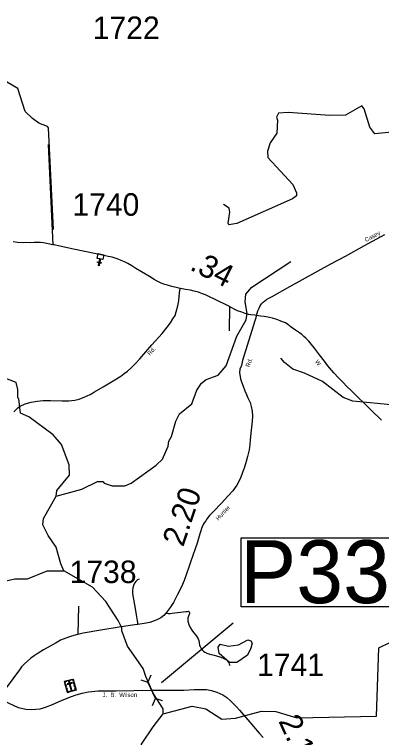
# Model space of a CAD drawing. Extents: x 2093524 to 2270757, y 289120 to 570408.
# Drawn here: x 2207093 to 2215246, y 504093 to 520170 of the extents above; entities that cross this region are included whole.
import ezdxf

# ---------------------------------------------------------------- set-up
doc = ezdxf.new("R2010")
doc.units = 0
for name, color, linetype in [('Exist Cultural Cemetery CELL', 7, 'Continuous'), ('Exist Cultural Church CELL', 7, 'Continuous'), ('Exist Hydrographic Creek Single Shore', 7, 'Continuous'), ('Exist Hydrographic Misc Water Feature', 7, 'Continuous'), ('Exist Hydrographic Pond Under 1500 Sq Ft', 7, 'Continuous'), ('Exist Road Non-System Type 51', 7, 'Continuous'), ('Exist Road Secondary Mileage Hundredths English Label', 7, 'Continuous'), ('Exist Road Secondary Structure Pipe CELL', 7, 'Continuous'), ('Exist Road Secondary Structure Pipe Number Label', 7, 'Continuous'), ('Exist Road Secondary Type 51 Attributed', 7, 'Continuous'), ('Exist Road Secondary Type 51 Label', 7, 'Continuous'), ('Exist Road Secondary Type 51 Number Label', 7, 'Continuous')]:
    doc.layers.add(name, color=color, linetype=linetype)

msp = doc.modelspace()

# ---------------------------------------------------------------- linework, layer by layer
at = {"layer": 'Exist Cultural Cemetery CELL'}
for points in [[(2208202, 505341), (2208394, 505394), (2208461, 505148), (2208269, 505096)], [(2208214, 505300), (2208225, 505303), (2208216, 505334), (2208255, 505344), (2208252, 505355), (2208202, 505341)], [(2208260, 505287), (2208264, 505269), (2208378, 505300), (2208373, 505318)], [(2208274, 505361), (2208324, 505375), (2208327, 505364), (2208277, 505350)], [(2208315, 505342), (2208297, 505337), (2208351, 505141), (2208369, 505146)], [(2208406, 505352), (2208395, 505349), (2208386, 505380), (2208347, 505369), (2208344, 505380), (2208394, 505394)], [(2208414, 505279), (2208403, 505320), (2208414, 505323), (2208425, 505282)], [(2208233, 505228), (2208222, 505270), (2208233, 505273), (2208244, 505231)], [(2208251, 505163), (2208239, 505205), (2208250, 505208), (2208262, 505166)], [(2208301, 505105), (2208298, 505116), (2208277, 505110), (2208266, 505149), (2208256, 505146), (2208269, 505096)], [(2208322, 505122), (2208404, 505144), (2208407, 505133), (2208325, 505111)], [(2208431, 505215), (2208420, 505257), (2208431, 505260), (2208442, 505218)], [(2208429, 505139), (2208426, 505151), (2208448, 505156), (2208437, 505195), (2208448, 505198), (2208461, 505148)]]:
    msp.add_lwpolyline(points, close=True, dxfattribs=at)
at = {"layer": 'Exist Cultural Church CELL'}
msp.add_lwpolyline([(2209058, 514723), (2209002, 514733), (2208988, 514659), (2209019, 514653), (2209016, 514637), (2208985, 514643), (2208973, 514584), (2208957, 514587), (2208969, 514646), (2208937, 514652), (2208940, 514668), (2208972, 514662), (2208986, 514736), (2208930, 514747), (2208950, 514852), (2209078, 514827)], close=True, dxfattribs=at)
at = {"layer": 'Exist Hydrographic Creek Single Shore'}
for points in [[(2207957, 515391), (2207850, 517647), (2207825, 517680), (2207633, 517753), (2207491, 517854), (2207331, 518012), (2207170, 518527), (2206643, 518829), (2206425, 519037), (2206273, 519296), (2206030, 519517), (2205545, 519806), (2205210, 520055), (2204432, 520464), (2204056, 520711), (2203228, 521138), (2202609, 521534), (2202307, 521842), (2201887, 522411)], [(2210397, 504620), (2210397, 504728), (2210183, 505063), (2210142, 505143), (2210009, 505451), (2209949, 505626), (2209604, 506122), (2209477, 506462), (2209476, 506531), (2209400, 506697), (2209122, 507119), (2208829, 507433), (2208193, 507803)], [(2211189, 501232), (2211068, 501586), (2211043, 501619), (2210984, 501725), (2210882, 501999), (2210847, 502249), (2210763, 502409), (2209882, 503351), (2209838, 503585), (2209911, 503944), (2210175, 504329), (2210397, 504620)]]:
    msp.add_lwpolyline(points, dxfattribs=at)
at = {"layer": 'Exist Hydrographic Misc Water Feature'}
for points in [[(2215473, 517549), (2215098, 517514), (2214989, 517664), (2214861, 518070), (2214810, 518137), (2214445, 517928), (2214096, 517925), (2213171, 517993), (2212954, 517974), (2212913, 517883), (2212938, 517817), (2212924, 517532), (2212775, 517315), (2212710, 517133), (2212719, 516991), (2213273, 516387), (2213358, 516205), (2213358, 516136), (2213267, 516069), (2212030, 515519), (2211855, 515493), (2211838, 515533), (2211878, 515775), (2211861, 515861), (2211735, 515942)], [(2208023, 509460), (2208589, 509616), (2208937, 509783), (2209054, 509783), (2209088, 509750), (2209263, 509687), (2209546, 509688), (2209687, 509748), (2210243, 510150), (2210383, 510285), (2210506, 510568), (2210522, 510679), (2210580, 510786), (2210677, 511129), (2210759, 511288), (2211033, 511515), (2211147, 511814), (2211246, 511973), (2211354, 512050), (2211620, 512153), (2211793, 512359), (2212030, 513014), (2212236, 513380), (2212260, 513521), (2212217, 513781), (2212232, 513954), (2212364, 514106), (2213235, 514678)], [(2208023, 509460), (2208031, 509584), (2208312, 509930), (2208310, 510153), (2208140, 510612), (2207956, 510826), (2207411, 511224), (2207228, 511306), (2207192, 511622), (2207167, 511645), (2207166, 511829), (2207131, 511987), (2206421, 512264), (2206177, 512679), (2206160, 512754), (2206025, 512970), (2205476, 514008)], [(2218399, 512341), (2218124, 512337), (2217908, 512302), (2217733, 512200), (2217519, 511850), (2217511, 511768), (2217388, 511574), (2217222, 511456), (2216906, 511397), (2216456, 511393), (2214606, 511571), (2214397, 511654), (2213936, 512008), (2213535, 512196), (2213276, 512287), (2213092, 512428), (2213008, 512528)], [(2208193, 507803), (2208125, 507952), (2208023, 508328), (2207838, 508585), (2207720, 508826), (2207735, 508960), (2208023, 509460)], [(2201796, 504202), (2201796, 505337), (2203619, 505524), (2203969, 505494), (2204402, 505538), (2204785, 505625), (2205009, 505748), (2205174, 505919), (2205403, 506485), (2205643, 506729), (2205976, 506857), (2206075, 506973), (2206181, 507257), (2206305, 507382), (2206637, 507520), (2207103, 507622), (2207386, 507623), (2207818, 507801), (2208193, 507803)], [(2210397, 504620), (2211038, 504791), (2211346, 504735), (2211698, 504505), (2212006, 504525), (2212579, 504678), (2212896, 504672), (2213363, 504534), (2215137, 504571), (2215185, 506085), (2216165, 506561)]]:
    msp.add_lwpolyline(points, dxfattribs=at)
at = {"layer": 'Exist Hydrographic Pond Under 1500 Sq Ft'}
msp.add_lwpolyline([(2212030, 505765), (2211872, 505765), (2211638, 505963), (2211620, 506104), (2211661, 506169), (2211845, 506123), (2212069, 506158), (2212277, 506268), (2212344, 506241), (2212369, 506191), (2212345, 506077), (2212271, 505924), (2212030, 505765)], dxfattribs=at)
at = {"layer": 'Exist Road Non-System Type 51'}
for p, q in [((2207842, 517276), (2207947, 515050)), ((2211869, 513674), (2211859, 513138)), ((2208513, 507016), (2208501, 506384))]:
    msp.add_line(p, q, dxfattribs=at)
for points in [[(2209860, 507617), (2209826, 507598), (2209790, 507562), (2209762, 507526), (2209739, 507474), (2209721, 507420), (2209714, 507366), (2209718, 507314), (2209725, 507242), (2209737, 507170), (2209783, 506916), (2209806, 506774), (2209818, 506691), (2209831, 506607)], [(2210457, 506857), (2210483, 506855), (2210507, 506853), (2210523, 506853), (2210551, 506854), (2210597, 506860), (2210896, 506892), (2210939, 506898), (2210959, 506900), (2210966, 506894), (2210972, 506888), (2210979, 506873), (2210981, 506854), (2210971, 506830), (2210957, 506792), (2210947, 506756), (2210947, 506724), (2210944, 506682), (2210954, 506655), (2210966, 506604), (2210997, 506541), (2211035, 506481), (2211072, 506427), (2211122, 506366), (2211154, 506326), (2211176, 506286), (2211185, 506250), (2211193, 506198), (2211205, 506142), (2211218, 506117), (2211238, 506075), (2211260, 506045), (2211290, 506015), (2211320, 505993), (2211365, 505970), (2211435, 505944), (2211529, 505925), (2211581, 505911), (2211655, 505888), (2211729, 505858), (2211776, 505836), (2211801, 505819), (2211814, 505809), (2211834, 505787), (2211850, 505769), (2211858, 505753), (2211864, 505725), (2211874, 505693)]]:
    msp.add_lwpolyline(points, dxfattribs=at)
at = {"layer": 'Exist Road Secondary Structure Pipe CELL'}
for p, q in [((2210120, 505478), (2210058, 505323)), ((2209901, 505377), (2210058, 505323)), ((2210224, 504963), (2210058, 505323)), ((2210162, 504808), (2210224, 504963)), ((2210382, 504909), (2210224, 504963))]:
    msp.add_line(p, q, dxfattribs=at)
at = {"layer": 'Exist Road Secondary Structure Pipe Number Label'}
msp.add_line((2210360, 505314), (2211949, 506643), dxfattribs=at)
msp.add_lwpolyline([(2212131, 508537), (2217196, 508537), (2217196, 507001), (2212131, 507001)], close=True, dxfattribs=at)
at = {"layer": 'Exist Road Secondary Type 51 Attributed'}
for points in [[(2212466, 513478), (2212502, 513580), (2212525, 513642), (2212553, 513690), (2212582, 513733), (2212616, 513771), (2212688, 513829), (2212741, 513862), (2212815, 513898), (2213207, 514123), (2214120, 514627), (2214442, 514797), (2214868, 515034), (2215321, 515277)], [(2210777, 514080), (2210681, 514101), (2210587, 514123), (2210491, 514152), (2210432, 514165), (2210348, 514199), (2210262, 514242), (2210198, 514280), (2210093, 514343), (2209915, 514446), (2209792, 514523), (2209700, 514582), (2209614, 514634), (2209539, 514667), (2209463, 514701), (2209399, 514726), (2209331, 514750), (2209263, 514771), (2209175, 514791), (2209051, 514818), (2208908, 514849), (2208406, 514955), (2208101, 515017), (2207973, 515046), (2207947, 515050), (2207841, 515067), (2207737, 515090), (2207669, 515096), (2207595, 515100), (2207533, 515099), (2207439, 515094), (2207351, 515096), (2207289, 515094), (2207161, 515103), (2207067, 515114)], [(2207079, 511336), (2207171, 511424), (2207220, 511461), (2207330, 511509), (2207466, 511548), (2207598, 511571), (2207729, 511586), (2207891, 511585), (2208143, 511581), (2208301, 511580), (2208435, 511595), (2208531, 511613), (2208584, 511636), (2208644, 511660), (2208772, 511723), (2208873, 511780), (2209065, 511891), (2209320, 512047), (2209455, 512126), (2209530, 512184), (2209602, 512237), (2209678, 512305), (2209781, 512408), (2209876, 512512), (2210146, 512822), (2210370, 513080), (2210485, 513218), (2210558, 513311), (2210612, 513399), (2210661, 513478), (2210687, 513560), (2210723, 513694), (2210741, 513802), (2210752, 513898), (2210761, 513982), (2210777, 514080)], [(2212466, 513478), (2212432, 513484), (2212346, 513493), (2212288, 513501), (2212220, 513520), (2212140, 513548), (2212050, 513583), (2211974, 513620), (2211869, 513674), (2211534, 513837), (2211424, 513893), (2211338, 513934), (2211249, 513969), (2211179, 513997), (2211087, 514020), (2211005, 514037), (2210891, 514057), (2210781, 514080), (2210777, 514080)], [(2212466, 513478), (2212161, 512476), (2212134, 512366), (2212101, 512280), (2212091, 512202), (2212104, 512120), (2212112, 512066), (2212137, 512000), (2212169, 511907), (2212206, 511803), (2212249, 511717), (2212277, 511647), (2212328, 511542), (2212352, 511456), (2212373, 511346), (2212378, 511238), (2212371, 511128), (2212352, 510926), (2212327, 510714), (2212320, 510606), (2212307, 510488), (2212272, 510344), (2212237, 510232), (2212202, 510104), (2212161, 509985), (2212116, 509861), (2212031, 509703), (2211946, 509580), (2211828, 509449), (2211697, 509309), (2211505, 509113), (2211427, 509029), (2211374, 508966), (2211340, 508912), (2211307, 508870), (2211281, 508830), (2211261, 508780), (2211244, 508741), (2211230, 508690), (2211208, 508621), (2211148, 508415), (2211013, 508014), (2210965, 507882), (2210917, 507734), (2210862, 507583), (2210801, 507445), (2210716, 507275), (2210629, 507094), (2210554, 506986), (2210465, 506865), (2210457, 506857), (2210413, 506809), (2210344, 506758), (2210258, 506712), (2210162, 506675), (2210097, 506654), (2209973, 506630), (2209831, 506607), (2209821, 506606), (2209460, 506554), (2209014, 506479), (2208617, 506412), (2208501, 506384), (2208467, 506375), (2208341, 506340), (2208234, 506300), (2208118, 506255), (2208016, 506202), (2207883, 506128), (2207738, 506046), (2207598, 505955), (2207533, 505911), (2207457, 505855), (2207383, 505794), (2207308, 505722), (2207253, 505665), (2207207, 505595), (2206734, 504965)], [(2215247, 511148), (2215006, 511380), (2214583, 511795), (2214470, 511906), (2214394, 511988), (2214293, 512087), (2214184, 512200), (2214053, 512358), (2213979, 512459), (2213868, 512604), (2213757, 512751), (2213690, 512833), (2213630, 512904), (2213595, 512942), (2213561, 512974), (2213519, 513013), (2213475, 513051), (2213423, 513091), (2213334, 513148), (2213242, 513214), (2213167, 513275), (2213111, 513311), (2213049, 513338), (2212991, 513360), (2212921, 513385), (2212827, 513414), (2212761, 513430), (2212638, 513453), (2212560, 513463), (2212466, 513478)], [(2206857, 504910), (2207172, 504764), (2207253, 504743), (2207348, 504725), (2207472, 504716), (2207567, 504721), (2207662, 504735), (2207740, 504754), (2207779, 504765), (2207940, 504831), (2208153, 504921), (2208361, 505009), (2208464, 505046), (2208600, 505083), (2208740, 505107), (2208954, 505128), (2209344, 505135), (2210142, 505143), (2210852, 505150), (2211087, 505161), (2211247, 505161), (2211359, 505159), (2211466, 505137), (2211587, 505104), (2211654, 505075), (2211720, 505041), (2211812, 504980), (2211890, 504910), (2211942, 504860), (2212027, 504779), (2212089, 504703), (2212277, 504486), (2212528, 504193), (2212619, 504091)]]:
    msp.add_lwpolyline(points, dxfattribs=at)

# ---------------------------------------------------------------- texts
at = {"layer": 'Exist Road Secondary Mileage Hundredths English Label'}
for s, rotation, p in [('.34', 333.3723, (2210965, 514504)), ('2.20', 71.3836, (2210840, 508313)), ('2.17', 294.444, (2212949, 504462))]:
    msp.add_text(s, height=500, rotation=rotation, dxfattribs=at).set_placement(p)
at = {"layer": 'Exist Road Secondary Structure Pipe Number Label'}
msp.add_text('P336', height=1400, dxfattribs=at).set_placement((2212103, 507081))
at = {"layer": 'Exist Road Secondary Type 51 Label'}
for s, rotation, p in [('Casey', 28.1148, (2214901, 515107)), ('Rd.', 48.967, (2210105, 512578)), ('Rd.', 68.935, (2212309, 512320)), ('W.', 307.3637, (2213761, 512447)), ('Hunter', 47.0285, (2211623, 508911)), ('J.  B.  Wilson', 0.1581, (2209050, 504993))]:
    msp.add_text(s, height=95, rotation=rotation, dxfattribs=at).set_placement(p)
at = {"layer": 'Exist Road Secondary Type 51 Number Label'}
for s, p in [('1722', (2208832, 519624)), ('1740', (2208379, 515695)), ('1738', (2208317, 507528)), ('1741', (2212480, 505458))]:
    msp.add_text(s, height=500, dxfattribs=at).set_placement(p)

doc.saveas('drawing.dxf')
